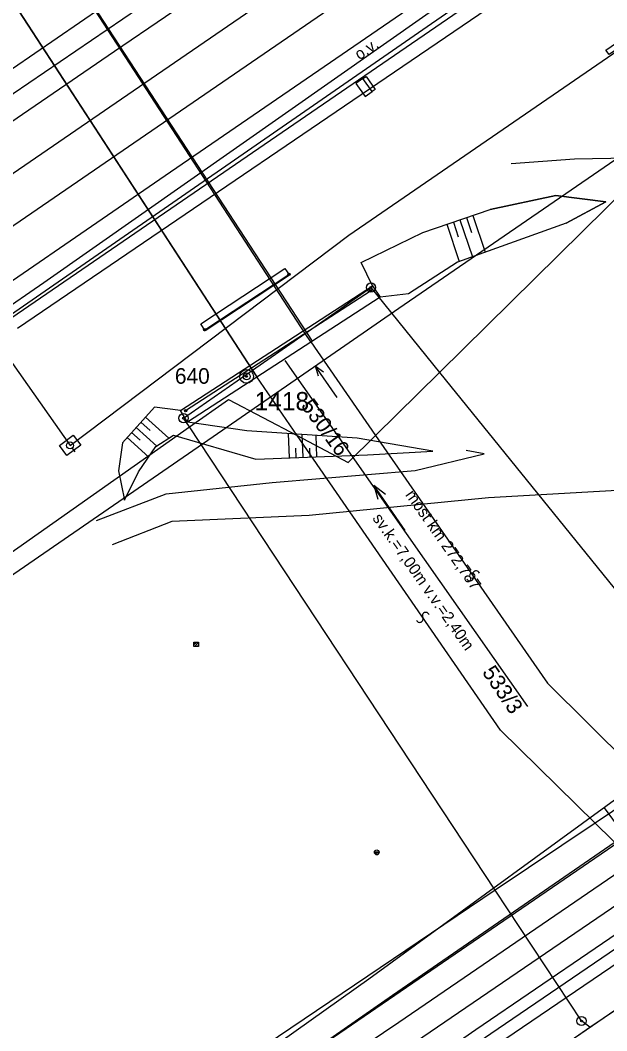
# Model space of a CAD drawing. Extents: x -469926 to -462499, y -1098642 to -1092733.
# Drawn here: x -467067.4 to -467003.6, y -1096656.9 to -1096546.9 of the extents above; entities that cross this region are included whole.
import ezdxf

# ---------------------------------------------------------------- set-up
doc = ezdxf.new("R2010")
doc.units = 0
for name, color, linetype in [('Vrstva 1', 7, 'Continuous'), ('Vrstva 10', 7, 'Continuous'), ('Vrstva 12', 7, 'Continuous'), ('Vrstva 13', 7, 'Continuous'), ('Vrstva 14', 7, 'Continuous'), ('Vrstva 16', 7, 'Continuous'), ('Vrstva 17', 7, 'Continuous'), ('Vrstva 24', 7, 'Continuous'), ('Vrstva 25', 7, 'Continuous'), ('Vrstva 4', 7, 'Continuous'), ('Vrstva 40', 7, 'Continuous'), ('Vrstva 44', 7, 'Continuous'), ('Vrstva 46', 7, 'Continuous'), ('Vrstva 48', 7, 'Continuous'), ('Vrstva 50', 7, 'Continuous'), ('Vrstva 51', 7, 'Continuous'), ('Vrstva 58', 7, 'Continuous'), ('Vrstva 6', 7, 'Continuous'), ('Vrstva 62', 7, 'Continuous'), ('Vrstva 7', 7, 'Continuous')]:
    doc.layers.add(name, color=color, linetype=linetype)

msp = doc.modelspace()

# ---------------------------------------------------------------- linework, layer by layer
at = {"layer": 'Vrstva 1'}
for p, q in [((-467021.76, -1096585.22), (-466996.83, -1096560.64)), ((-467036.38, -1096580.97), (-467029.23, -1096575.98)), ((-467029.23, -1096575.98), (-467021.76, -1096585.22)), ((-467042.13, -1096584.98), (-467036.38, -1096580.97)), ((-467049.64, -1096590.21), (-467042.13, -1096584.98)), ((-467028.72, -1096592.08), (-467021.76, -1096585.22)), ((-467021.76, -1096585.22), (-466990.11, -1096624.38)), ((-467049, -1096591.17), (-467044.73, -1096588.16)), ((-467044.73, -1096588.16), (-467037.25, -1096592.1)), ((-467049, -1096591.17), (-467049.64, -1096590.21)), ((-467103.6, -1096629.6), (-467049, -1096591.17)), ((-467015.7, -1096641.63), (-467049, -1096591.17)), ((-467037.25, -1096592.1), (-467031.7, -1096595.02)), ((-467031.7, -1096595.02), (-467028.72, -1096592.08)), ((-466998.79, -1096630.23), (-467004.83, -1096634.3)), ((-467004.83, -1096634.3), (-467015.7, -1096641.63)), ((-467015.7, -1096641.63), (-467049.14, -1096664.17)), ((-467006.3, -1096655.86), (-467015.7, -1096641.63)), ((-467005.38, -1096656.55), (-466991.72, -1096647.18)), ((-467005.38, -1096656.55), (-467006.3, -1096655.86)), ((-467098.63, -1096720.48), (-467005.38, -1096656.55))]:
    msp.add_line(p, q, dxfattribs=at)
for points in [[(-467167.16, -1096637.05), (-467163.29, -1096634.39), (-467136.62, -1096616.11), (-467108.29, -1096596.71), (-467080.53, -1096577.68), (-467053.77, -1096559.35), (-467026.08, -1096540.32), (-466997.97, -1096520.99), (-466980.55, -1096509.03), (-466965.42, -1096498.63), (-466944.37, -1096484.13), (-466930.68, -1096474.71), (-466916.99, -1096465.29), (-466908.21, -1096459.24), (-466894.49, -1096449.79), (-466880.77, -1096440.31), (-466860.05, -1096425.96), (-466843.78, -1096414.58), (-466831.29, -1096405.87)], [(-467164.36, -1096641.11), (-467162.11, -1096639.56), (-467133.64, -1096620.05), (-467105.54, -1096600.78), (-467077.47, -1096581.52), (-467051.05, -1096563.38), (-467023.35, -1096544.35), (-466995.17, -1096524.93), (-466965.96, -1096504.82), (-466962.92, -1096502.7), (-466952.68, -1096495.67), (-466938.74, -1096486.06), (-466916.51, -1096470.74), (-466870.2, -1096438.8), (-466856.49, -1096429.36), (-466842.81, -1096419.94), (-466829.13, -1096410.51)], [(-467167.16, -1096637.05), (-467163.29, -1096634.39), (-467136.62, -1096616.11), (-467108.29, -1096596.71), (-467080.53, -1096577.68), (-467053.77, -1096559.35), (-467026.08, -1096540.32), (-466997.97, -1096520.99), (-466980.55, -1096509.03), (-466965.42, -1096498.63), (-466944.37, -1096484.13), (-466930.68, -1096474.71), (-466916.99, -1096465.29), (-466908.21, -1096459.24), (-466894.49, -1096449.79)], [(-467169.8, -1096633.22), (-467166.46, -1096630.92), (-467139.23, -1096612.26), (-467110.84, -1096592.77), (-467083.13, -1096573.76), (-467056.39, -1096555.42), (-467028.69, -1096536.4), (-467007.19, -1096521.63), (-467000.45, -1096517.05), (-466982.57, -1096504.9), (-466968.95, -1096495.41)], [(-467175.28, -1096625.27), (-467162.71, -1096616.61), (-467110.15, -1096580.54), (-467082.88, -1096562.13), (-467048.81, -1096538.72), (-467034.11, -1096528.64)], [(-467172.56, -1096629.21), (-467169.19, -1096626.9), (-467141.13, -1096607.68), (-467113.62, -1096588.87), (-467085.76, -1096569.81), (-467057.15, -1096550.24), (-467046.04, -1096542.65), (-467035.65, -1096535.51)]]:
    msp.add_lwpolyline(points, dxfattribs=at)
at = {"layer": 'Vrstva 10'}
msp.add_lwpolyline([(-466859.55, -1096567.63), (-466874.65, -1096569.2), (-466917.49, -1096598.86), (-466922.78, -1096593.34), (-466923.24, -1096592.68), (-466925.21, -1096588.46), (-466925.67, -1096587.8), (-466932.57, -1096583.81), (-466966.92, -1096551.65), (-466996.83, -1096560.64), (-466950.52, -1096597.69), (-466941.31, -1096598.64), (-466940.86, -1096599.3), (-466938.91, -1096603.45), (-466938.46, -1096604.11), (-466933.43, -1096607.22), (-467098.63, -1096720.48), (-467130.21, -1096750.27), (-467169.14, -1096786.25), (-467169.69, -1096786.76), (-467185.02, -1096774.03), (-467199.49, -1096762.89), (-467226.24, -1096739.54)], dxfattribs=at)
at = {"layer": 'Vrstva 12'}
msp.add_lwpolyline([(-467030.1, -1096553.23), (-467029.75, -1096552.99), (-467028.77, -1096554.4), (-467029.11, -1096554.64)], close=True, dxfattribs=at)
at = {"layer": 'Vrstva 13'}
for points in [[(-467013.98, -1096562.48), (-467007.05, -1096561.98), (-467001.14, -1096561.86), (-466993.09, -1096564.25), (-466982.51, -1096573.01), (-466963.06, -1096590.33), (-466950.41, -1096601.8), (-466947.35, -1096603.22), (-466945.09, -1096602.88), (-466942.67, -1096601.35), (-466938.81, -1096598.79), (-466919.56, -1096586.04), (-466889.79, -1096565.71), (-466868.57, -1096551.57), (-466841.47, -1096531.53), (-466839.42, -1096529), (-466839.15, -1096526.55), (-466840.19, -1096523.5), (-466843.94, -1096517.71), (-466856.74, -1096500)], [(-466857.11, -1096567.13), (-466862.59, -1096562.88), (-466867, -1096561.09), (-466872.7, -1096560.67), (-466878.79, -1096562.12), (-466884.25, -1096565.06), (-466892.32, -1096570.88), (-466917.46, -1096588.41), (-466943.4, -1096606.61), (-466972.32, -1096625.81), (-467017.81, -1096656.84), (-467066.75, -1096690.8), (-467101.56, -1096714.07), (-467130.04, -1096730.9)], [(-467007.98, -1096568.98), (-467003.64, -1096566.65), (-467009.11, -1096565.96), (-467016.24, -1096567.5)], [(-467059.11, -1096601.37), (-467051.54, -1096598.45), (-467039.98, -1096597.22), (-467024.4, -1096595.92), (-467016.89, -1096594.1), (-467018.85, -1096593.74)], [(-467131.71, -1096728.34), (-467103.48, -1096711.83), (-467068.38, -1096688.08), (-467025.96, -1096659.23), (-466977.81, -1096626.35), (-466954.22, -1096609.76), (-466953.06, -1096607.4), (-466953.67, -1096605.5), (-466955.91, -1096603.11), (-466960.65, -1096601.48), (-466968.77, -1096598.72), (-466975.52, -1096597.16), (-466992.26, -1096597.49), (-467016.44, -1096598.89), (-467035.95, -1096600.81), (-467050.92, -1096601.47), (-467057.41, -1096604)]]:
    msp.add_lwpolyline(points, dxfattribs=at)
at = {"layer": 'Vrstva 14'}
for p, q in [((-467048.51, -1096614.86), (-467048.24, -1096614.59)), ((-467048.45, -1096615.09), (-467048.01, -1096614.65)), ((-467048.17, -1096615.09), (-467048.01, -1096614.93)), ((-467028.85, -1096637.48), (-467028.35, -1096637.48)), ((-467028.35, -1096637.48), (-467028.85, -1096637.48)), ((-467028.57, -1096637.73), (-467028.82, -1096637.48)), ((-467028.4, -1096637.63), (-467028.55, -1096637.48))]:
    msp.add_line(p, q, dxfattribs=at)
msp.add_lwpolyline([(-467048.51, -1096614.59), (-467048.01, -1096614.59), (-467048.01, -1096615.09), (-467048.51, -1096615.09), (-467048.51, -1096614.59)], dxfattribs=at)
msp.add_circle((-467028.6, -1096637.48), 0.252, dxfattribs=at)
msp.add_arc((-467028.6, -1096637.48), 0.252, 180, 0, dxfattribs=at)
at = {"layer": 'Vrstva 16'}
for p, q in [((-467042.79, -1096585.66), (-467042.74, -1096585.66)), ((-467061.78, -1096593.48), (-467061.49, -1096593.89))]:
    msp.add_line(p, q, dxfattribs=at)
msp.add_lwpolyline([(-467063.16, -1096593.19), (-467061.66, -1096592.06), (-467060.84, -1096593.16), (-467062.34, -1096594.28)], close=True, dxfattribs=at)
for centre in [(-467042.77, -1096585.66), (-467062, -1096593.17)]:
    msp.add_circle(centre, 0.378, dxfattribs=at)
at = {"layer": 'Vrstva 24'}
for centre, radius in [((-467029.23, -1096575.98), 0.5), ((-467029.23, -1096575.98), 0.1), ((-467042.77, -1096585.66), 0.75), ((-467042.77, -1096585.66), 0.1), ((-467049.64, -1096590.21), 0.5), ((-467049.64, -1096590.21), 0.1), ((-467006.3, -1096655.86), 0.5), ((-467006.3, -1096655.86), 0.1)]:
    msp.add_circle(centre, radius, dxfattribs=at)
at = {"layer": 'Vrstva 25'}
for points in [[(-467032.9, -1096587.97), (-467035.29, -1096584.52), (-467034.98, -1096585.58)], [(-467035.29, -1096584.52), (-467034.41, -1096585.18)], [(-467025.5, -1096602.45), (-467028.92, -1096597.52), (-467028.48, -1096599.04)], [(-467028.92, -1096597.52), (-467027.65, -1096598.47)]]:
    msp.add_lwpolyline(points, dxfattribs=at)
at = {"layer": 'Vrstva 4'}
for p, q in [((-467036.38, -1096580.97), (-467094.45, -1096491.62)), ((-467100.06, -1096495.86), (-467042.13, -1096584.98)), ((-467035.77, -1096581.91), (-467036.38, -1096580.97)), ((-467041.65, -1096585.72), (-467035.77, -1096581.91)), ((-467035.77, -1096581.91), (-467028.72, -1096592.08)), ((-467042.13, -1096584.98), (-467041.65, -1096585.72)), ((-467037.25, -1096592.1), (-467041.65, -1096585.72)), ((-467015.13, -1096624.17), (-467037.25, -1096592.1)), ((-467028.72, -1096592.08), (-467010.02, -1096619.08)), ((-467010.02, -1096619.08), (-466998.79, -1096630.23)), ((-467004.83, -1096634.3), (-467015.13, -1096624.17)), ((-466991.72, -1096647.18), (-467004.83, -1096634.3))]:
    msp.add_line(p, q, dxfattribs=at)
at = {"layer": 'Vrstva 40'}
for p, q in [((-467038.27, -1096574.62), (-467038.08, -1096574.47)), ((-467029.38, -1096576.41), (-467029.18, -1096576.25)), ((-467047.44, -1096580.64), (-467047.25, -1096580.48)), ((-467049.52, -1096589.47), (-467049.33, -1096589.31))]:
    msp.add_line(p, q, dxfattribs=at)
for points in [[(-467030.1, -1096553.23), (-467030.87, -1096553.75), (-467029.87, -1096555.16), (-467029.11, -1096554.64)], [(-467047.33, -1096580.58), (-467038.17, -1096574.55)], [(-467049.42, -1096589.39), (-467029.28, -1096576.33)]]:
    msp.add_lwpolyline(points, dxfattribs=at)
for centre in [(-467038.17, -1096574.55), (-467029.28, -1096576.33), (-467047.34, -1096580.56), (-467049.42, -1096589.39)]:
    msp.add_circle(centre, 0.125, dxfattribs=at)
at = {"layer": 'Vrstva 44'}
for p, q in [((-467031.63, -1096570.28), (-466951.34, -1096515.08)), ((-467082.21, -1096564.42), (-467027.01, -1096526.75)), ((-467061.99, -1096593.17), (-467031.63, -1096570.28)), ((-467069.97, -1096581.87), (-467061.99, -1096593.17))]:
    msp.add_line(p, q, dxfattribs=at)
at = {"layer": 'Vrstva 46'}
for p, q in [((-467064.84, -1096575.43), (-467022.91, -1096546.02)), ((-467281.53, -1096724.3), (-467064.84, -1096575.43))]:
    msp.add_line(p, q, dxfattribs=at)
at = {"layer": 'Vrstva 48'}
for points in [[(-467018.84, -1096568.37), (-467018.3, -1096569.97)], [(-467018.13, -1096568.13), (-467016.78, -1096572.12)], [(-467020.97, -1096569.09), (-467019.61, -1096573.13)], [(-467020.26, -1096568.85), (-467019.72, -1096570.46)], [(-467019.55, -1096568.61), (-467018.19, -1096572.63)], [(-467053.78, -1096590.1), (-467051.23, -1096592.4)], [(-467054.79, -1096591.21), (-467052.54, -1096593.24)], [(-467054.28, -1096590.65), (-467053.28, -1096591.56)], [(-467055.79, -1096592.32), (-467053.43, -1096594.44)], [(-467055.29, -1096591.77), (-467054.35, -1096592.61)], [(-467038.11, -1096594.52), (-467038.21, -1096591.88)], [(-467036.61, -1096594.46), (-467036.71, -1096591.98)], [(-467035.11, -1096594.41), (-467035.2, -1096592.08)], [(-467037.36, -1096594.49), (-467037.4, -1096593.47)], [(-467035.86, -1096594.44), (-467035.9, -1096593.47)], [(-467003.83, -1096632.64), (-467001.63, -1096635.66)]]:
    msp.add_lwpolyline(points, dxfattribs=at)
at = {"layer": 'Vrstva 51'}
msp.add_line((-467067.72, -1096580.41), (-466960.58, -1096507.5), dxfattribs=at)
for centre, radius, start, end in [((-467017.78, -1096607.22), 0.376, 20.6804, 206.9915), ((-467018.45, -1096607.56), 0.377, 200.0043, 27.6675), ((-467023.93, -1096612.07), 0.377, 200.0043, 27.6675), ((-467023.26, -1096611.73), 0.376, 20.6804, 206.9915)]:
    msp.add_arc(centre, radius, start, end, dxfattribs=at)
at = {"layer": 'Vrstva 58'}
for points in [[(-467228.65, -1096727.98), (-467203.72, -1096744.02), (-467183.73, -1096749.88), (-467175.02, -1096748.65), (-467161.6, -1096742.85), (-467144.51, -1096733.78), (-466929.38, -1096586.44), (-466800.01, -1096499.99), (-466700, -1096431), (-466677.08, -1096413.01), (-466668.01, -1096404.48), (-466663.03, -1096394.04), (-466661.22, -1096370.05), (-466647, -1096358), (-466567.13, -1096308.58), (-466471.4, -1096251.16), (-466405.86, -1096192.03), (-466383.44, -1096171.79)], [(-466938.51, -1096518), (-467026.18, -1096578.28), (-467045.36, -1096591.5), (-467098.98, -1096628.44)]]:
    msp.add_lwpolyline(points, dxfattribs=at)
at = {"layer": 'Vrstva 6'}
for p, q in [((-467035.61, -1096581.84), (-467120.3, -1096451.88)), ((-467041.63, -1096585.74), (-467126.14, -1096455.66))]:
    msp.add_line(p, q, dxfattribs=at)
for points in [[(-467003.64, -1096550.12), (-466982.48, -1096535.55), (-466982.14, -1096536.05), (-467003.3, -1096550.61)], [(-467047.76, -1096579.95), (-467038.61, -1096573.9), (-467038.11, -1096574.63), (-467047.27, -1096580.7)], [(-467049.98, -1096589.39), (-467029.05, -1096575.79), (-467028.22, -1096577.04), (-467049.19, -1096590.65)]]:
    msp.add_lwpolyline(points, close=True, dxfattribs=at)
at = {"layer": 'Vrstva 62'}
for points in [[(-467574.07, -1096925.09), (-467515.98, -1096885.83), (-467488.76, -1096867.14), (-467461.54, -1096848.45), (-467430.95, -1096827.43), (-467403.61, -1096809.03), (-467342.28, -1096766.57), (-467297.27, -1096735.74), (-467268.35, -1096716.08), (-467245.3, -1096699.97), (-467216.92, -1096680.92), (-467188.08, -1096660.73), (-467133.34, -1096623.43), (-467074.29, -1096582.95), (-466962.32, -1096505.44), (-466913.49, -1096472.16), (-466857.83, -1096433.81), (-466817.26, -1096406.01), (-466762.14, -1096367.77), (-466734.95, -1096348.87)], [(-467186.99, -1096660.66), (-467133.7, -1096624.43), (-467073.58, -1096582.79), (-466913.79, -1096473.25), (-466857.45, -1096434.24), (-466817.89, -1096406.8), (-466762.66, -1096368.48), (-466734.1, -1096349.92)], [(-467029.05, -1096575.79), (-467030.29, -1096573.25), (-467023.59, -1096569.98), (-467016.24, -1096567.5), (-467009.11, -1096565.96), (-467003.64, -1096566.65), (-467007.98, -1096568.98), (-467019.82, -1096573.21), (-467025.14, -1096576.65), (-467028.22, -1096577.04)], [(-467049.98, -1096589.39), (-467052.81, -1096589.02), (-467056.3, -1096592.89), (-467056.73, -1096595.96), (-467056.05, -1096599.13), (-467054.55, -1096596.06), (-467052.65, -1096593.31), (-467050.72, -1096592.06), (-467041.75, -1096594.67), (-467029.61, -1096594.19), (-467022.48, -1096593.79), (-467030.74, -1096592.37), (-467042.73, -1096591.58), (-467049.19, -1096590.65)], [(-467123.1, -1096718.8), (-467111.09, -1096710.85), (-467093.14, -1096698.69), (-467060.95, -1096676.8), (-467026.88, -1096653.04), (-466995.51, -1096631.44), (-466965.6, -1096610.56), (-466959.65, -1096606.33)], [(-467129.2, -1096732), (-467100.79, -1096714.94), (-467065.56, -1096691.22), (-467016.18, -1096657.21), (-466970.9, -1096626.36), (-466954.4, -1096614.88), (-466951.02, -1096612.99), (-466948.62, -1096612.75), (-466947.06, -1096613.51), (-466946.77, -1096614.17), (-466949.18, -1096614.83), (-466952.71, -1096616.12), (-466960.86, -1096621.01), (-466969.71, -1096627.33), (-467015.56, -1096658.51), (-467064.96, -1096692.71), (-467099.82, -1096717.05), (-467117.42, -1096728.57), (-467128.18, -1096734.57)]]:
    msp.add_lwpolyline(points, dxfattribs=at)
msp.add_lwpolyline([(-467124.92, -1096716.91), (-467126.33, -1096719.24), (-467126.12, -1096721.28), (-467124.57, -1096721.36), (-467121.15, -1096719.54), (-467110.02, -1096712.25), (-467091.94, -1096700.55), (-467059.79, -1096678.64), (-467026.21, -1096656), (-466994.29, -1096634.18), (-466962.59, -1096612.8), (-466955, -1096607.84), (-466954.39, -1096606.13), (-466955.11, -1096604.68), (-466957.23, -1096603.56), (-466959.61, -1096603.77), (-466963.03, -1096605.78), (-466969.26, -1096610.5), (-466998.57, -1096628.8), (-467029.45, -1096651.32), (-467063.01, -1096675.16), (-467095.05, -1096696.94), (-467112.51, -1096709.04)], close=True, dxfattribs=at)
at = {"layer": 'Vrstva 7'}
msp.add_line((-467038.61, -1096583.92), (-467012.18, -1096621.6), dxfattribs=at)

# ---------------------------------------------------------------- texts
at = {"layer": 'Vrstva 17'}
msp.add_text('1418', height=1.998, dxfattribs=at).set_placement((-467041.91, -1096589.36))
at = {"layer": 'Vrstva 50'}
msp.add_text('640', height=1.7, dxfattribs=at).set_placement((-467050.58, -1096586.46))
for s, rotation, p in [('530/16', 306.018, (-467036.92, -1096588.87)), ('533/3', 304.182, (-467017.18, -1096617.88))]:
    msp.add_text(s, height=1.7, rotation=rotation, dxfattribs=at).set_placement(p)
at = {"layer": 'Vrstva 7'}
for s, rotation, p in [('o.v.', 33.4276, (-467030.49, -1096551.25)), ('most km 272,787', 305.1149, (-467025.54, -1096598.56)), ('sv.k.=7,00m v.v.=2,40m', 305.1149, (-467029.12, -1096601.12))]:
    msp.add_text(s, height=1.25, rotation=rotation, dxfattribs=at).set_placement(p)

doc.saveas('drawing.dxf')
